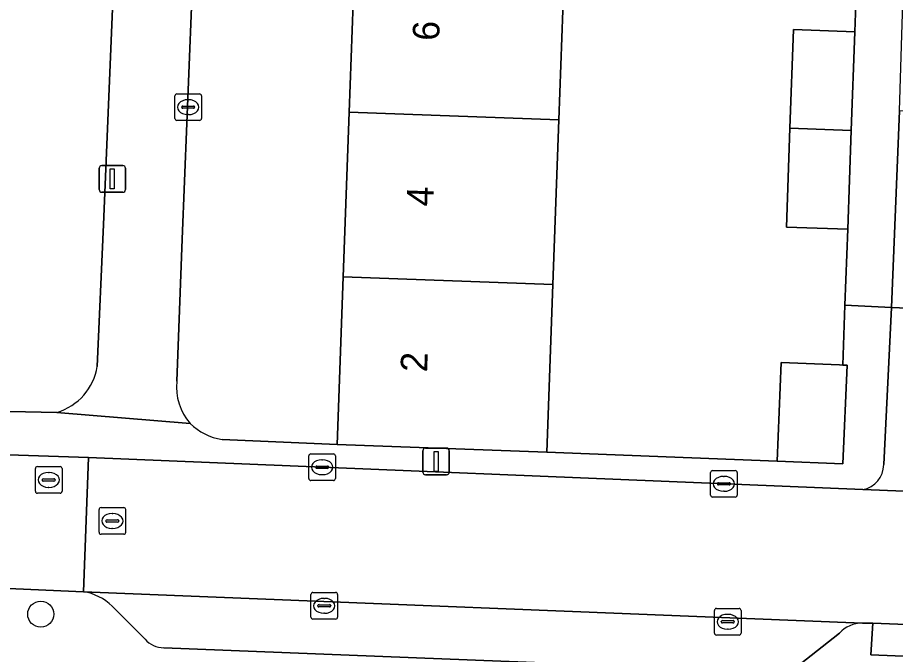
# Model space of a CAD drawing. Extents: x 160732 to 162107, y 387428 to 388479.
# Drawn here: x 161157.41 to 161190.39, y 387617.33 to 387641.26 of the extents above; entities that cross this region are included whole.
import ezdxf

# ---------------------------------------------------------------- set-up
doc = ezdxf.new("R2010")
doc.units = 0
for name, color, linetype in [('IMGEO_Boom', 7, 'Continuous'), ('IMGEO_Erf', 7, 'Continuous'), ('IMGEO_Kolk', 7, 'Continuous'), ('IMGEO_Lichtmast', 7, 'Continuous'), ('IMGEO_Muur', 7, 'Continuous'), ('IMGEO_Pand', 7, 'Continuous'), ('IMGEO_Pand_nummerreeks', 7, 'Continuous'), ('IMGEO_Parkeervlak_open', 7, 'Continuous'), ('IMGEO_Rijbaan_lokaal_open', 7, 'Continuous'), ('IMGEO_Rioolput', 7, 'Continuous'), ('IMGEO_Voetpad_open', 7, 'Continuous')]:
    doc.layers.add(name, color=color, linetype=linetype)

msp = doc.modelspace()

# ---------------------------------------------------------------- linework, layer by layer
at = {"layer": 'IMGEO_Boom'}
msp.add_circle((161158.278, 387618.84), 0.489, dxfattribs=at)
at = {"layer": 'IMGEO_Erf'}
for points in [[(161159.959, 387670.036), (161158.584, 387670.098), (161158.688, 387671.93), (161159.084, 387678.892), (161158.458, 387679.941), (161157.536, 387680.714), (161152.408, 387680.842), (161152.037, 387671.309), (161153.057, 387671.269), (161152.809, 387664.891), (161153.788, 387664.853), (161153.54, 387658.474), (161153.292, 387652.096), (161153.046, 387645.765), (161150.218, 387645.875), (161150.216, 387645.828), (161152.873, 387645.725), (161152.625, 387639.347), (161149.968, 387639.45), (161149.72, 387633.072), (161149.469, 387626.618), (161158.888, 387626.423)], [(161160.402, 387628.151), (161160.634, 387633.476), (161162.076, 387668.034)], [(161164.993, 387667.816), (161163.591, 387632.934), (161163.389, 387627.589)], [(161165.088, 387625.406), (161169.411, 387625.209), (161169.64, 387631.514), (161169.864, 387637.697), (161170.088, 387643.88)], [(161177.968, 387643.594), (161177.744, 387637.411), (161177.52, 387631.228), (161177.291, 387624.923), (161185.939, 387624.585), (161186.093, 387628.295), (161188.289, 387628.204), (161188.408, 387628.199), (161188.489, 387630.449), (161188.593, 387633.302), (161186.287, 387633.385), (161186.421, 387637.096), (161186.555, 387640.807), (161188.861, 387640.723), (161188.951, 387643.195)]]:
    msp.add_lwpolyline(points, dxfattribs=at)
for centre, radius, start, end in [((161158.263, 387628.498), 2.167, 286.7631, 350.79), ((161165.473, 387627.376), 2.095, 174.1548, 220.8374), ((161165.401, 387627.533), 2.15, 225.2544, 261.6155)]:
    msp.add_arc(centre, radius, start, end, dxfattribs=at)
at = {"layer": 'IMGEO_Kolk'}
for p, q in [((161163.392, 387638.391), (161164.244, 387638.391)), ((161163.317, 387637.465), (161163.317, 387638.317)), ((161163.805, 387638.171), (161163.83, 387638.171)), ((161164.318, 387638.317), (161164.318, 387637.465)), ((161163.576, 387637.885), (161163.576, 387637.897)), ((161164.014, 387637.848), (161163.616, 387637.848)), ((161163.619, 387637.934), (161164.017, 387637.934)), ((161164.06, 387637.897), (161164.06, 387637.885)), ((161164.244, 387637.391), (161163.392, 387637.391)), ((161163.828, 387637.611), (161163.803, 387637.611)), ((161168.423, 387624.861), (161169.275, 387624.861)), ((161168.348, 387623.935), (161168.348, 387624.787)), ((161168.836, 387624.641), (161168.861, 387624.641)), ((161169.349, 387624.787), (161169.349, 387623.935)), ((161168.607, 387624.355), (161168.607, 387624.367)), ((161169.045, 387624.318), (161168.647, 387624.318)), ((161168.65, 387624.404), (161169.048, 387624.404)), ((161169.091, 387624.367), (161169.091, 387624.355)), ((161183.516, 387624.237), (161184.368, 387624.237)), ((161168.859, 387624.081), (161168.834, 387624.081)), ((161183.441, 387623.311), (161183.441, 387624.163)), ((161183.929, 387624.017), (161183.954, 387624.017)), ((161184.442, 387624.163), (161184.442, 387623.311)), ((161169.275, 387623.861), (161168.423, 387623.861)), ((161183.7, 387623.731), (161183.7, 387623.743)), ((161184.138, 387623.694), (161183.74, 387623.694)), ((161183.743, 387623.78), (161184.141, 387623.78)), ((161184.184, 387623.743), (161184.184, 387623.731)), ((161184.368, 387623.237), (161183.516, 387623.237)), ((161183.952, 387623.457), (161183.927, 387623.457)), ((161168.429, 387618.727), (161168.429, 387619.579)), ((161168.504, 387619.653), (161169.356, 387619.653)), ((161169.43, 387619.579), (161169.43, 387618.727)), ((161168.917, 387619.433), (161168.942, 387619.433)), ((161168.688, 387619.147), (161168.688, 387619.159)), ((161169.126, 387619.11), (161168.728, 387619.11)), ((161168.731, 387619.196), (161169.129, 387619.196)), ((161169.172, 387619.159), (161169.172, 387619.147)), ((161183.585, 387618.127), (161183.585, 387618.979)), ((161183.66, 387619.053), (161184.512, 387619.053)), ((161184.586, 387618.979), (161184.586, 387618.127)), ((161169.356, 387618.653), (161168.504, 387618.653)), ((161168.94, 387618.873), (161168.915, 387618.873)), ((161183.887, 387618.596), (161184.285, 387618.596)), ((161184.073, 387618.833), (161184.098, 387618.833)), ((161183.844, 387618.547), (161183.844, 387618.559)), ((161184.282, 387618.51), (161183.884, 387618.51)), ((161184.096, 387618.273), (161184.071, 387618.273)), ((161184.328, 387618.559), (161184.328, 387618.547)), ((161184.512, 387618.053), (161183.66, 387618.053))]:
    msp.add_line(p, q, dxfattribs=at)
for points in [[(161163.392, 387638.391), (161164.244, 387638.391)], [(161163.317, 387637.465), (161163.317, 387638.317)], [(161164.318, 387638.317), (161164.318, 387637.465)], [(161164.244, 387637.391), (161163.392, 387637.391)], [(161168.423, 387624.861), (161169.275, 387624.861)], [(161168.348, 387623.935), (161168.348, 387624.787)], [(161169.349, 387624.787), (161169.349, 387623.935)], [(161183.516, 387624.237), (161184.368, 387624.237)], [(161183.441, 387623.311), (161183.441, 387624.163)], [(161184.442, 387624.163), (161184.442, 387623.311)], [(161169.275, 387623.861), (161168.423, 387623.861)], [(161184.368, 387623.237), (161183.516, 387623.237)], [(161168.429, 387618.727), (161168.429, 387619.579)], [(161168.504, 387619.653), (161169.356, 387619.653)], [(161169.43, 387619.579), (161169.43, 387618.727)], [(161183.585, 387618.127), (161183.585, 387618.979)], [(161183.66, 387619.053), (161184.512, 387619.053)], [(161184.586, 387618.979), (161184.586, 387618.127)], [(161169.356, 387618.653), (161168.504, 387618.653)], [(161184.512, 387618.053), (161183.66, 387618.053)]]:
    msp.add_lwpolyline(points, dxfattribs=at)
for centre, radius, start, end in [((161163.394, 387638.315), 0.0765, 91.552, 178.448), ((161163.394, 387638.315), 0.0765, 91.552, 178.448), ((161164.242, 387638.315), 0.0765, 1.552, 88.448), ((161164.242, 387638.315), 0.0765, 1.552, 88.448), ((161163.616, 387637.894), 0.0403, 85.8775, 175.7526), ((161163.613, 387637.884), 0.0366, 178.938, 274.7102), ((161164.017, 387637.891), 0.043, 264.8664, 352.4533), ((161164.021, 387637.896), 0.0386, 1.7309, 96.639), ((161163.394, 387637.467), 0.0765, 181.552, 268.448), ((161163.394, 387637.467), 0.0765, 181.552, 268.448), ((161164.242, 387637.467), 0.0765, 271.552, 358.448), ((161164.242, 387637.467), 0.0765, 271.552, 358.448), ((161168.425, 387624.785), 0.0765, 91.552, 178.448), ((161168.425, 387624.785), 0.0765, 91.552, 178.448), ((161169.273, 387624.785), 0.0765, 1.552, 88.448), ((161169.273, 387624.785), 0.0765, 1.552, 88.448), ((161168.647, 387624.364), 0.0403, 85.8775, 175.7526), ((161168.644, 387624.354), 0.0366, 178.938, 274.7102), ((161169.048, 387624.361), 0.043, 264.8664, 352.4533), ((161169.052, 387624.366), 0.0386, 1.7309, 96.639), ((161183.518, 387624.161), 0.0765, 91.552, 178.448), ((161183.518, 387624.161), 0.0765, 91.552, 178.448), ((161184.366, 387624.161), 0.0765, 1.552, 88.448), ((161184.366, 387624.161), 0.0765, 1.552, 88.448), ((161168.425, 387623.937), 0.0765, 181.552, 268.448), ((161168.425, 387623.937), 0.0765, 181.552, 268.448), ((161169.273, 387623.937), 0.0765, 271.552, 358.448), ((161169.273, 387623.937), 0.0765, 271.552, 358.448), ((161183.74, 387623.74), 0.0403, 85.8775, 175.7526), ((161183.737, 387623.73), 0.0366, 178.938, 274.7102), ((161184.141, 387623.737), 0.043, 264.8664, 352.4533), ((161184.145, 387623.742), 0.0386, 1.7309, 96.639), ((161183.518, 387623.313), 0.0765, 181.552, 268.448), ((161183.518, 387623.313), 0.0765, 181.552, 268.448), ((161184.366, 387623.313), 0.0765, 271.552, 358.448), ((161184.366, 387623.313), 0.0765, 271.552, 358.448), ((161168.506, 387619.577), 0.0765, 91.552, 178.448), ((161168.506, 387619.577), 0.0765, 91.552, 178.448), ((161169.354, 387619.577), 0.0765, 1.552, 88.448), ((161169.354, 387619.577), 0.0765, 1.552, 88.448), ((161168.728, 387619.156), 0.0403, 85.8775, 175.7526), ((161168.725, 387619.146), 0.0366, 178.938, 274.7102), ((161169.129, 387619.153), 0.043, 264.8664, 352.4533), ((161169.133, 387619.158), 0.0386, 1.7309, 96.639), ((161183.662, 387618.977), 0.0765, 91.552, 178.448), ((161183.662, 387618.977), 0.0765, 91.552, 178.448), ((161184.51, 387618.977), 0.0765, 1.552, 88.448), ((161184.51, 387618.977), 0.0765, 1.552, 88.448), ((161168.506, 387618.729), 0.0765, 181.552, 268.448), ((161168.506, 387618.729), 0.0765, 181.552, 268.448), ((161169.354, 387618.729), 0.0765, 271.552, 358.448), ((161169.354, 387618.729), 0.0765, 271.552, 358.448), ((161183.884, 387618.556), 0.0403, 85.8775, 175.7526), ((161184.289, 387618.558), 0.0386, 1.7309, 96.639), ((161183.881, 387618.546), 0.0366, 178.938, 274.7102), ((161184.285, 387618.553), 0.043, 264.8664, 352.4533), ((161183.662, 387618.129), 0.0765, 181.552, 268.448), ((161183.662, 387618.129), 0.0765, 181.552, 268.448), ((161184.51, 387618.129), 0.0765, 271.552, 358.448), ((161184.51, 387618.129), 0.0765, 271.552, 358.448)]:
    msp.add_arc(centre, radius, start, end, dxfattribs=at)
for centre, major_axis, ratio, start_param, end_param in [((161163.804, 387637.891), (-0.387, 0.002), 0.722429, 4.712389, 7.853982), ((161163.829, 387637.891), (-0.39, 0.002), 0.717154, 1.570796, 4.712389), ((161168.835, 387624.361), (-0.387, 0.002), 0.722429, 4.712389, 7.853982), ((161168.86, 387624.361), (-0.39, 0.002), 0.717154, 1.570796, 4.712389), ((161183.928, 387623.737), (-0.387, 0.002), 0.722429, 4.712389, 7.853982), ((161183.953, 387623.737), (-0.39, 0.002), 0.717154, 1.570796, 4.712389), ((161168.916, 387619.153), (-0.387, 0.002), 0.722429, 4.712389, 7.853982), ((161168.941, 387619.153), (-0.39, 0.002), 0.717154, 1.570796, 4.712389), ((161184.072, 387618.553), (-0.387, 0.002), 0.722429, 4.712389, 7.853982), ((161184.097, 387618.553), (-0.39, 0.002), 0.717154, 1.570796, 4.712389)]:
    msp.add_ellipse(centre, major_axis=major_axis, ratio=ratio, start_param=start_param, end_param=end_param, dxfattribs=at)
at = {"layer": 'IMGEO_Lichtmast'}
for p, q in [((161160.471, 387634.793), (161160.471, 387635.593)), ((161160.471, 387635.593), (161160.471, 387634.793)), ((161160.571, 387635.693), (161161.361, 387635.693)), ((161161.361, 387635.693), (161160.571, 387635.693)), ((161161.461, 387635.593), (161161.461, 387634.793)), ((161161.461, 387634.793), (161161.461, 387635.593)), ((161161.361, 387634.693), (161160.571, 387634.693)), ((161160.571, 387634.693), (161161.361, 387634.693)), ((161172.633, 387624.18), (161172.633, 387624.98)), ((161172.633, 387624.98), (161172.633, 387624.18)), ((161172.733, 387625.08), (161173.523, 387625.08)), ((161173.523, 387625.08), (161172.733, 387625.08)), ((161173.623, 387624.98), (161173.623, 387624.18)), ((161173.623, 387624.18), (161173.623, 387624.98)), ((161173.523, 387624.08), (161172.733, 387624.08)), ((161172.733, 387624.08), (161173.523, 387624.08))]:
    msp.add_line(p, q, dxfattribs=at)
for points in [[(161160.891, 387635.568), (161161.041, 387635.568), (161161.041, 387634.818), (161160.891, 387634.818), (161160.891, 387635.568)], [(161173.053, 387624.955), (161173.203, 387624.955), (161173.203, 387624.205), (161173.053, 387624.205), (161173.053, 387624.955)]]:
    msp.add_lwpolyline(points, dxfattribs=at)
for centre, start, end in [((161160.571, 387635.593), 90, 180), ((161160.571, 387635.593), 90, 180), ((161161.361, 387635.593), 0, 90), ((161161.361, 387635.593), 360, 90), ((161160.571, 387634.793), 180, 270), ((161160.571, 387634.793), 180, 270), ((161161.361, 387634.793), 270, 0), ((161161.361, 387634.793), 270, 0), ((161172.733, 387624.98), 90, 180), ((161172.733, 387624.98), 90, 180), ((161173.523, 387624.98), 0, 90), ((161173.523, 387624.98), 360, 90), ((161172.733, 387624.18), 180, 270), ((161172.733, 387624.18), 180, 270), ((161173.523, 387624.18), 270, 0), ((161173.523, 387624.18), 270, 0)]:
    msp.add_arc(centre, 0.1, start, end, dxfattribs=at)
at = {"layer": 'IMGEO_Muur'}
msp.add_lwpolyline([(161177.291, 387624.923), (161185.939, 387624.585)], dxfattribs=at)
at = {"layer": 'IMGEO_Pand'}
for points in [[(161177.744, 387637.411), (161177.968, 387643.594), (161170.088, 387643.88), (161169.864, 387637.697)], [(161188.861, 387640.723), (161186.555, 387640.807), (161186.421, 387637.096), (161188.727, 387637.012)], [(161193.889, 387630.215), (161194.182, 387637.608), (161190.532, 387637.753), (161190.239, 387630.36)], [(161169.864, 387637.697), (161169.64, 387631.514), (161177.52, 387631.228), (161177.744, 387637.411)], [(161188.727, 387637.012), (161186.421, 387637.096), (161186.287, 387633.385), (161188.593, 387633.302)], [(161177.291, 387624.923), (161177.52, 387631.228), (161169.64, 387631.514), (161169.411, 387625.209)], [(161188.567, 387628.193), (161188.408, 387628.199), (161188.289, 387628.204), (161186.093, 387628.295), (161185.939, 387624.585), (161188.413, 387624.483)]]:
    msp.add_lwpolyline(points, close=True, dxfattribs=at)
at = {"layer": 'IMGEO_Parkeervlak_open'}
for points in [[(161227.087, 387622.912), (161227.324, 387628.806), (161223.988, 387628.934), (161220.386, 387629.073), (161217.548, 387629.208), (161213.909, 387629.383), (161210.27, 387629.558), (161207.511, 387629.668), (161203.908, 387629.798), (161200.305, 387629.928), (161197.539, 387630.07), (161193.889, 387630.215), (161190.239, 387630.36), (161189.945, 387624.458)], [(161189.162, 387623.521), (161227.956, 387621.958)], [(161189.142, 387618.507), (161159.879, 387619.683)], [(161160.964, 387619.142), (161162.196, 387617.902)], [(161186.802, 387616.961), (161188.284, 387618.125)], [(161162.899, 387617.576), (161186.008, 387616.661)]]:
    msp.add_lwpolyline(points, dxfattribs=at)
for centre, radius, start, end in [((161188.995, 387624.456), 0.95, 280.1183, 0.1144), ((161159.563, 387617.691), 2.017, 46.0092, 80.9875), ((161189.144, 387617.348), 1.159, 90.0963, 137.903), ((161162.896, 387618.491), 0.915, 220.0594, 270.1837)]:
    msp.add_arc(centre, radius, start, end, dxfattribs=at)
at = {"layer": 'IMGEO_Rijbaan_lokaal_open'}
for points in [[(161155.08, 387619.892), (161159.879, 387619.683), (161160.07, 387624.724), (161153.669, 387624.945), (161153.452, 387619.956)], [(161253.433, 387620.949), (161237.391, 387621.523), (161227.956, 387621.958), (161189.162, 387623.521), (161160.07, 387624.724), (161159.879, 387619.683), (161189.142, 387618.507), (161189.538, 387618.499), (161234.447, 387616.696), (161235.056, 387616.672), (161251.616, 387615.972), (161253.289, 387615.895)]]:
    msp.add_lwpolyline(points, close=True, dxfattribs=at)
at = {"layer": 'IMGEO_Rioolput'}
for p, q in [((161158.076, 387623.458), (161158.076, 387624.31)), ((161158.151, 387624.384), (161159.003, 387624.384)), ((161159.077, 387624.31), (161159.077, 387623.458)), ((161158.335, 387623.878), (161158.335, 387623.89)), ((161158.378, 387623.927), (161158.776, 387623.927)), ((161158.564, 387624.164), (161158.589, 387624.164)), ((161158.819, 387623.89), (161158.819, 387623.878)), ((161158.773, 387623.841), (161158.375, 387623.841)), ((161158.587, 387623.604), (161158.562, 387623.604)), ((161159.003, 387623.384), (161158.151, 387623.384)), ((161160.467, 387621.916), (161160.467, 387622.768)), ((161160.542, 387622.842), (161161.394, 387622.842)), ((161160.955, 387622.622), (161160.98, 387622.622)), ((161161.468, 387622.768), (161161.468, 387621.916)), ((161160.726, 387622.336), (161160.726, 387622.348)), ((161161.164, 387622.299), (161160.766, 387622.299)), ((161160.769, 387622.385), (161161.167, 387622.385)), ((161161.21, 387622.348), (161161.21, 387622.336)), ((161160.978, 387622.062), (161160.953, 387622.062)), ((161161.394, 387621.842), (161160.542, 387621.842))]:
    msp.add_line(p, q, dxfattribs=at)
for points in [[(161158.076, 387623.458), (161158.076, 387624.31)], [(161158.151, 387624.384), (161159.003, 387624.384)], [(161159.077, 387624.31), (161159.077, 387623.458)], [(161159.003, 387623.384), (161158.151, 387623.384)], [(161160.467, 387621.916), (161160.467, 387622.768)], [(161160.542, 387622.842), (161161.394, 387622.842)], [(161161.468, 387622.768), (161161.468, 387621.916)], [(161161.394, 387621.842), (161160.542, 387621.842)]]:
    msp.add_lwpolyline(points, dxfattribs=at)
for centre, radius, start, end in [((161158.153, 387624.308), 0.0765, 91.552, 178.448), ((161158.153, 387624.308), 0.0765, 91.552, 178.448), ((161159.001, 387624.308), 0.0765, 1.552, 88.448), ((161159.001, 387624.308), 0.0765, 1.552, 88.448), ((161158.375, 387623.887), 0.0403, 85.8775, 175.7526), ((161158.372, 387623.877), 0.0366, 178.938, 274.7102), ((161158.776, 387623.884), 0.043, 264.8664, 352.4533), ((161158.78, 387623.889), 0.0386, 1.7309, 96.639), ((161158.153, 387623.46), 0.0765, 181.552, 268.448), ((161158.153, 387623.46), 0.0765, 181.552, 268.448), ((161159.001, 387623.46), 0.0765, 271.552, 358.448), ((161159.001, 387623.46), 0.0765, 271.552, 358.448), ((161160.544, 387622.766), 0.0765, 91.552, 178.448), ((161160.544, 387622.766), 0.0765, 91.552, 178.448), ((161161.392, 387622.766), 0.0765, 1.552, 88.448), ((161161.392, 387622.766), 0.0765, 1.552, 88.448), ((161160.766, 387622.345), 0.0403, 85.8775, 175.7526), ((161160.763, 387622.335), 0.0366, 178.938, 274.7102), ((161161.167, 387622.342), 0.043, 264.8664, 352.4533), ((161161.171, 387622.347), 0.0386, 1.7309, 96.639), ((161160.544, 387621.918), 0.0765, 181.552, 268.448), ((161160.544, 387621.918), 0.0765, 181.552, 268.448), ((161161.392, 387621.918), 0.0765, 271.552, 358.448), ((161161.392, 387621.918), 0.0765, 271.552, 358.448)]:
    msp.add_arc(centre, radius, start, end, dxfattribs=at)
for centre, major_axis, ratio, start_param, end_param in [((161158.563, 387623.884), (-0.387, 0.002), 0.722429, 4.712389, 7.853982), ((161158.588, 387623.884), (-0.39, 0.002), 0.717154, 1.570796, 4.712389), ((161160.954, 387622.342), (-0.387, 0.002), 0.722429, 4.712389, 7.853982), ((161160.979, 387622.342), (-0.39, 0.002), 0.717154, 1.570796, 4.712389)]:
    msp.add_ellipse(centre, major_axis=major_axis, ratio=ratio, start_param=start_param, end_param=end_param, dxfattribs=at)
at = {"layer": 'IMGEO_Voetpad_open'}
for points in [[(161190.916, 387649.969), (161191.08, 387653.992), (161191.193, 387656.764), (161191.398, 387661.759), (161191.672, 387668.805), (161190.137, 387668.865), (161189.863, 387661.822), (161189.749, 387658.042), (161189.591, 387658.047), (161189.489, 387658.05), (161189.309, 387653.088), (161189.175, 387649.377), (161189.041, 387645.666), (161188.951, 387643.195), (161188.861, 387640.723), (161188.727, 387637.012), (161188.593, 387633.302), (161188.489, 387630.449), (161190.239, 387630.36), (161190.532, 387637.753)], [(161189.538, 387618.499), (161189.465, 387617.313), (161208.407, 387616.534), (161234.394, 387615.505), (161234.447, 387616.696)]]:
    msp.add_lwpolyline(points, close=True, dxfattribs=at)
for points in [[(161162.076, 387668.034), (161160.634, 387633.476), (161160.402, 387628.151)], [(161163.389, 387627.589), (161163.591, 387632.934), (161164.993, 387667.816)], [(161189.945, 387624.458), (161190.239, 387630.36), (161188.489, 387630.449), (161188.408, 387628.199), (161188.567, 387628.193), (161188.413, 387624.483), (161185.939, 387624.585), (161177.291, 387624.923), (161169.411, 387625.209), (161165.088, 387625.406)], [(161163.888, 387626.006), (161158.888, 387626.423), (161149.469, 387626.618), (161139.928, 387627.069), (161122.246, 387627.904)], [(161122.071, 387626.266), (161153.669, 387624.945), (161160.07, 387624.724), (161189.162, 387623.521)], [(161158.888, 387626.423), (161163.888, 387626.006)], [(161159.879, 387619.683), (161155.08, 387619.892), (161155.07, 387619.021), (161113.348, 387620.734)], [(161162.196, 387617.902), (161160.964, 387619.142)], [(161235.056, 387616.672), (161234.447, 387616.696), (161234.394, 387615.505), (161208.407, 387616.534), (161189.465, 387617.313), (161189.538, 387618.499), (161189.142, 387618.507)], [(161188.284, 387618.125), (161186.802, 387616.961)], [(161186.008, 387616.661), (161162.899, 387617.576)]]:
    msp.add_lwpolyline(points, dxfattribs=at)
for centre, radius, start, end in [((161158.263, 387628.498), 2.167, 286.7631, 350.79), ((161165.473, 387627.376), 2.095, 174.1548, 220.8374), ((161165.401, 387627.533), 2.15, 225.2544, 261.6155), ((161188.995, 387624.456), 0.95, 280.1183, 0.1144), ((161159.563, 387617.691), 2.017, 46.0092, 80.9875), ((161189.144, 387617.348), 1.159, 90.0963, 137.903), ((161162.896, 387618.491), 0.915, 220.0594, 270.1837)]:
    msp.add_arc(centre, radius, start, end, dxfattribs=at)

# ---------------------------------------------------------------- texts
at = {"layer": 'IMGEO_Pand_nummerreeks'}
for s, p in [('6', (161173.242, 387640.373)), ('4', (161173.017, 387634.15)), ('2', (161172.791, 387627.924))]:
    msp.add_text(s, height=1, rotation=87.9232, dxfattribs=at).set_placement(p)

doc.saveas('drawing.dxf')
